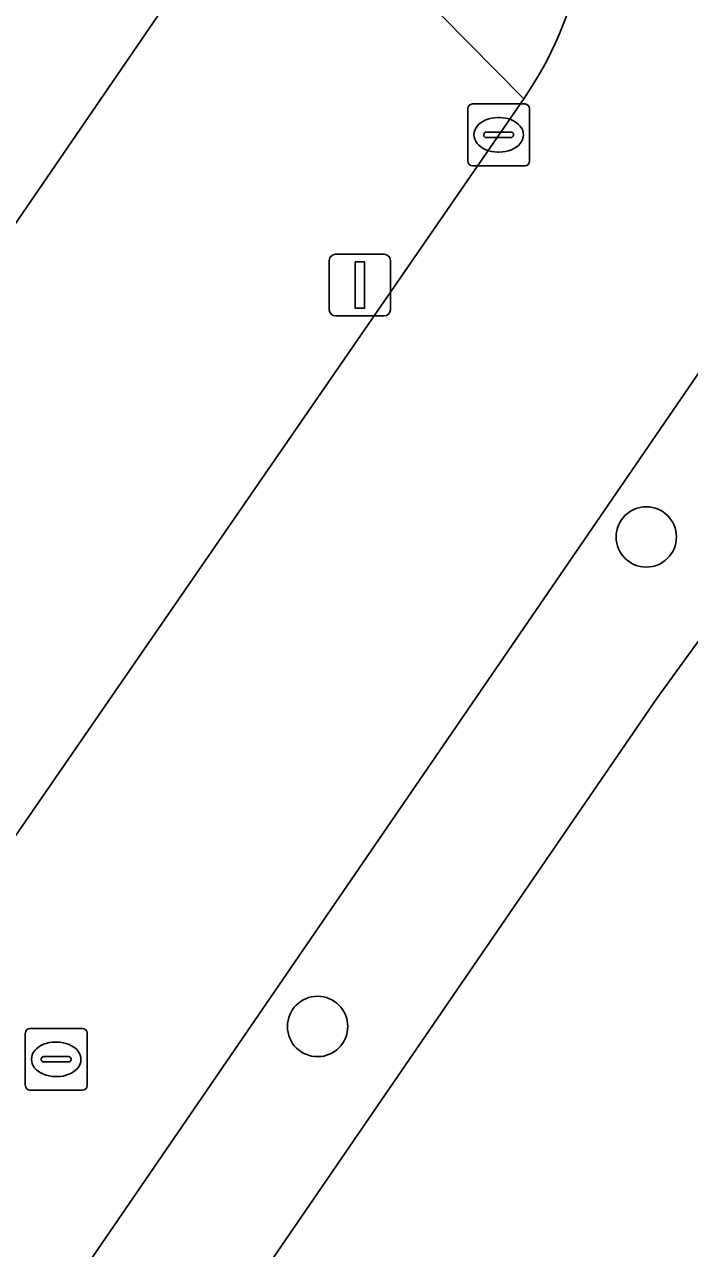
# Model space of a CAD drawing. Extents: x 160023 to 161302, y 384750 to 385707.
# Drawn here: x 160281.58 to 160292.36, y 385281.42 to 385301.25 of the extents above; entities that cross this region are included whole.
import ezdxf

# ---------------------------------------------------------------- set-up
doc = ezdxf.new("R2010")
doc.units = 0
for name, color, linetype in [('IMGEO_Boom', 7, 'Continuous'), ('IMGEO_Groenvoorziening', 7, 'Continuous'), ('IMGEO_Kolk', 7, 'Continuous'), ('IMGEO_Lichtmast', 7, 'Continuous'), ('IMGEO_Pand', 7, 'Continuous'), ('IMGEO_Rijbaan_lokaal_open', 7, 'Continuous'), ('IMGEO_Rioolput', 7, 'Continuous'), ('IMGEO_Voetpad_open', 7, 'Continuous')]:
    doc.layers.add(name, color=color, linetype=linetype)

msp = doc.modelspace()

# ---------------------------------------------------------------- linework, layer by layer
at = {"layer": 'IMGEO_Boom'}
for centre in [(160291.657, 385292.947), (160286.332, 385285.016)]:
    msp.add_circle(centre, 0.489, dxfattribs=at)
at = {"layer": 'IMGEO_Groenvoorziening'}
msp.add_lwpolyline([(160294.775, 385294.396), (160291.84, 385290.346), (160284.321, 385279.384), (160284.505, 385279.243), (160290.01, 385275.026), (160290.235, 385275.329), (160297.28, 385284.848), (160302.57, 385291.996)], dxfattribs=at)
at = {"layer": 'IMGEO_Kolk'}
for p, q in [((160288.765, 385299.036), (160288.765, 385299.888)), ((160288.84, 385299.962), (160289.692, 385299.962)), ((160289.766, 385299.888), (160289.766, 385299.036)), ((160289.253, 385299.742), (160289.278, 385299.742)), ((160289.024, 385299.456), (160289.024, 385299.468)), ((160289.462, 385299.419), (160289.064, 385299.419)), ((160289.067, 385299.505), (160289.465, 385299.505)), ((160289.508, 385299.468), (160289.508, 385299.456)), ((160289.276, 385299.182), (160289.251, 385299.182)), ((160289.692, 385298.962), (160288.84, 385298.962))]:
    msp.add_line(p, q, dxfattribs=at)
for points in [[(160288.765, 385299.036), (160288.765, 385299.888)], [(160288.84, 385299.962), (160289.692, 385299.962)], [(160289.766, 385299.888), (160289.766, 385299.036)], [(160289.692, 385298.962), (160288.84, 385298.962)]]:
    msp.add_lwpolyline(points, dxfattribs=at)
for centre, radius, start, end in [((160288.842, 385299.886), 0.0765, 91.552, 178.448), ((160288.842, 385299.886), 0.0765, 91.552, 178.448), ((160289.69, 385299.886), 0.0765, 1.552, 88.448), ((160289.69, 385299.886), 0.0765, 1.552, 88.448), ((160289.064, 385299.465), 0.0403, 85.8775, 175.7526), ((160289.061, 385299.455), 0.0366, 178.938, 274.7102), ((160289.465, 385299.462), 0.043, 264.8664, 352.4533), ((160289.469, 385299.467), 0.0386, 1.7309, 96.639), ((160288.842, 385299.038), 0.0765, 181.552, 268.448), ((160288.842, 385299.038), 0.0765, 181.552, 268.448), ((160289.69, 385299.038), 0.0765, 271.552, 358.448), ((160289.69, 385299.038), 0.0765, 271.552, 358.448)]:
    msp.add_arc(centre, radius, start, end, dxfattribs=at)
for centre, major_axis, ratio, start_param, end_param in [((160289.252, 385299.462), (-0.387, 0.002), 0.722429, 4.712389, 7.853982), ((160289.277, 385299.462), (-0.39, 0.002), 0.717154, 1.570796, 4.712389)]:
    msp.add_ellipse(centre, major_axis=major_axis, ratio=ratio, start_param=start_param, end_param=end_param, dxfattribs=at)
at = {"layer": 'IMGEO_Lichtmast'}
for p, q in [((160286.622, 385297.528), (160287.412, 385297.528)), ((160287.412, 385297.528), (160286.622, 385297.528)), ((160286.522, 385296.628), (160286.522, 385297.428)), ((160286.522, 385297.428), (160286.522, 385296.628)), ((160287.512, 385297.428), (160287.512, 385296.628)), ((160287.512, 385296.628), (160287.512, 385297.428)), ((160287.412, 385296.528), (160286.622, 385296.528)), ((160286.622, 385296.528), (160287.412, 385296.528))]:
    msp.add_line(p, q, dxfattribs=at)
msp.add_lwpolyline([(160286.942, 385297.403), (160287.092, 385297.403), (160287.092, 385296.653), (160286.942, 385296.653), (160286.942, 385297.403)], dxfattribs=at)
for centre, start, end in [((160286.622, 385297.428), 90, 180), ((160286.622, 385297.428), 90, 180), ((160287.412, 385297.428), 0, 90), ((160287.412, 385297.428), 360, 90), ((160286.622, 385296.628), 180, 270), ((160286.622, 385296.628), 180, 270), ((160287.412, 385296.628), 270, 0), ((160287.412, 385296.628), 270, 0)]:
    msp.add_arc(centre, 0.1, start, end, dxfattribs=at)
at = {"layer": 'IMGEO_Pand'}
msp.add_lwpolyline([(160284.805, 385302.938), (160279.455, 385306.587), (160274.973, 385300.016), (160277.928, 385297.989), (160277.327, 385297.112), (160279.695, 385295.488)], close=True, dxfattribs=at)
at = {"layer": 'IMGEO_Rijbaan_lokaal_open'}
for points in [[(160289.671, 385300.047), (160275.192, 385279.056), (160273.555, 385276.635), (160266.052, 385265.629), (160255.317, 385250), (160244.457, 385234.203), (160242.319, 385231.091), (160233.518, 385218.28), (160231.382, 385215.171), (160229.193, 385211.984)], [(160274.133, 385268.809), (160281.342, 385279.321), (160281.354, 385279.339), (160281.858, 385280.074), (160293.52, 385297.079)]]:
    msp.add_lwpolyline(points, dxfattribs=at)
msp.add_arc((160284.715, 385303.464), 6.019, 325.4172, 55.4609, dxfattribs=at)
at = {"layer": 'IMGEO_Rioolput'}
for p, q in [((160281.672, 385284.984), (160282.524, 385284.984)), ((160281.597, 385284.058), (160281.597, 385284.91)), ((160282.085, 385284.764), (160282.11, 385284.764)), ((160282.598, 385284.91), (160282.598, 385284.058)), ((160281.856, 385284.478), (160281.856, 385284.49)), ((160282.294, 385284.441), (160281.896, 385284.441)), ((160281.899, 385284.527), (160282.297, 385284.527)), ((160282.34, 385284.49), (160282.34, 385284.478)), ((160282.108, 385284.204), (160282.083, 385284.204)), ((160282.524, 385283.984), (160281.672, 385283.984))]:
    msp.add_line(p, q, dxfattribs=at)
for points in [[(160281.672, 385284.984), (160282.524, 385284.984)], [(160281.597, 385284.058), (160281.597, 385284.91)], [(160282.598, 385284.91), (160282.598, 385284.058)], [(160282.524, 385283.984), (160281.672, 385283.984)]]:
    msp.add_lwpolyline(points, dxfattribs=at)
for centre, radius, start, end in [((160281.674, 385284.908), 0.0765, 91.552, 178.448), ((160281.674, 385284.908), 0.0765, 91.552, 178.448), ((160282.522, 385284.908), 0.0765, 1.552, 88.448), ((160282.522, 385284.908), 0.0765, 1.552, 88.448), ((160281.896, 385284.487), 0.0403, 85.8775, 175.7526), ((160281.893, 385284.477), 0.0366, 178.938, 274.7102), ((160282.297, 385284.484), 0.043, 264.8664, 352.4533), ((160282.301, 385284.489), 0.0386, 1.7309, 96.639), ((160281.674, 385284.06), 0.0765, 181.552, 268.448), ((160281.674, 385284.06), 0.0765, 181.552, 268.448), ((160282.522, 385284.06), 0.0765, 271.552, 358.448), ((160282.522, 385284.06), 0.0765, 271.552, 358.448)]:
    msp.add_arc(centre, radius, start, end, dxfattribs=at)
for centre, major_axis, ratio, start_param, end_param in [((160282.084, 385284.484), (-0.387, 0.002), 0.722429, 4.712389, 7.853982), ((160282.109, 385284.484), (-0.39, 0.002), 0.717154, 1.570796, 4.712389)]:
    msp.add_ellipse(centre, major_axis=major_axis, ratio=ratio, start_param=start_param, end_param=end_param, dxfattribs=at)
at = {"layer": 'IMGEO_Voetpad_open'}
for points in [[(160248.172, 385328.587), (160246.413, 385326.062), (160248.653, 385324.526), (160252.692, 385321.756), (160252.261, 385321.127), (160254.728, 385319.436), (160256.988, 385322.732), (160262.693, 385318.82), (160263.187, 385319.53), (160285.654, 385304.118), (160289.671, 385300.047)], [(160266.052, 385265.629), (160273.555, 385276.635), (160275.192, 385279.056), (160289.671, 385300.047), (160285.654, 385304.118), (160284.805, 385302.938), (160279.695, 385295.488), (160276.078, 385290.196), (160274.095, 385287.295), (160273.889, 385286.993), (160273.047, 385285.762), (160275.542, 385284.043), (160252.215, 385250), (160227.053, 385213.278)], [(160296.398, 385295.385), (160293.52, 385297.079), (160281.858, 385280.074), (160281.354, 385279.339)], [(160291.84, 385290.346), (160294.775, 385294.396)], [(160234.684, 385206.643), (160244.303, 385220.626), (160245.244, 385222.066), (160259.132, 385242.227), (160260.026, 385243.56), (160264.456, 385250), (160273.04, 385262.479), (160273.814, 385263.87), (160276.737, 385268.187), (160283.378, 385277.932), (160284.321, 385279.384), (160291.84, 385290.346)]]:
    msp.add_lwpolyline(points, dxfattribs=at)
msp.add_arc((160284.715, 385303.464), 6.019, 325.4172, 55.4609, dxfattribs=at)

doc.saveas('drawing.dxf')
